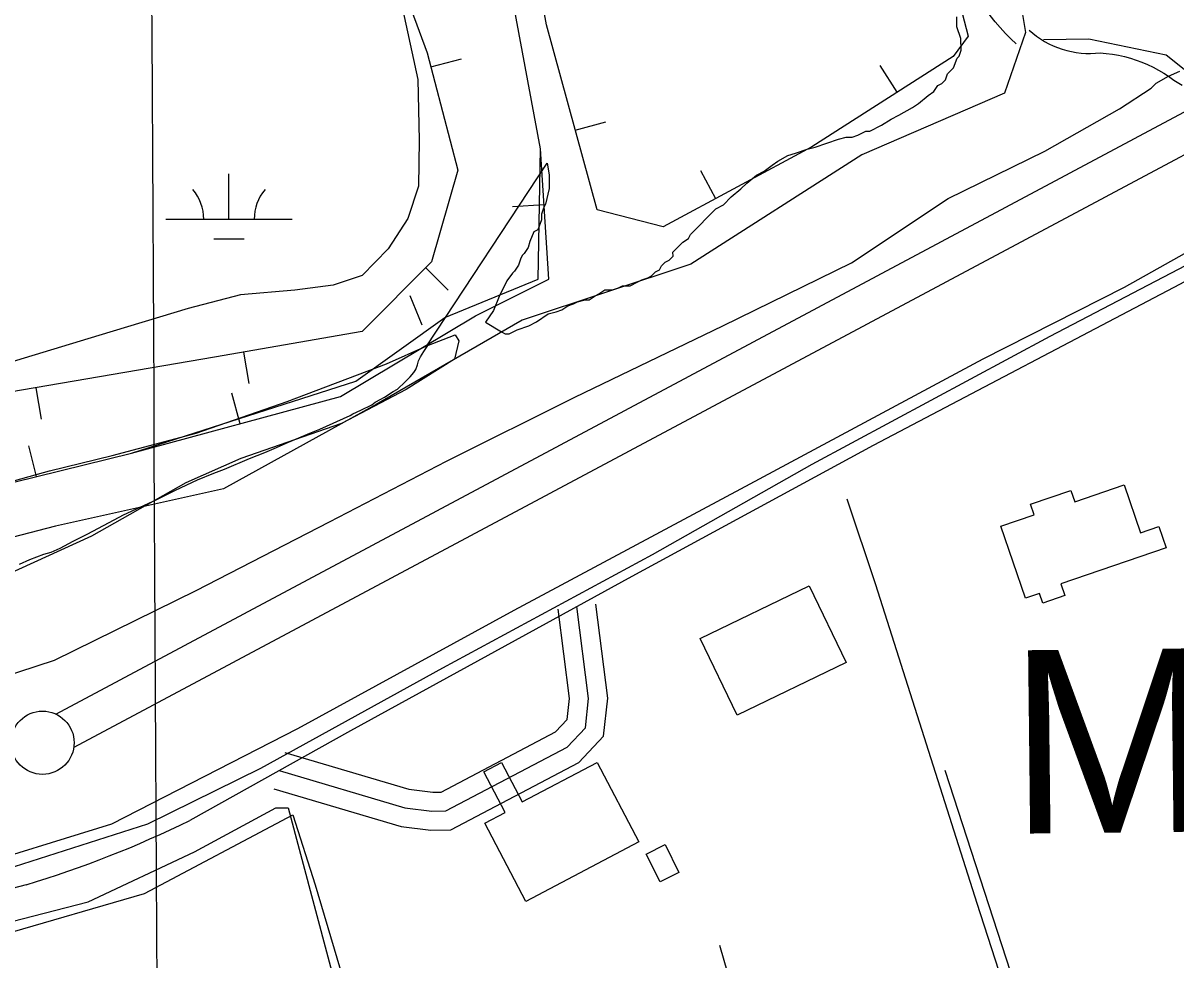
# Model space of a CAD drawing. Extents: x 3445503 to 3483459, y 540493 to 566012.
# Drawn here: x 3470635 to 3471547, y 548005 to 548746 of the extents above; entities that cross this region are included whole.
import ezdxf

# ---------------------------------------------------------------- set-up
doc = ezdxf.new("R2010")
doc.units = 0
for name, color, linetype in [('V-BLDG-OTLN', 7, 'Continuous'), ('V-BORW-LINE', 7, 'Continuous'), ('V-DTCH-CNTR', 7, 'Continuous'), ('V-GRID-MAJR', 7, 'Continuous'), ('V-LEVE-TOET', 7, 'Continuous'), ('V-ROAD-CNTR', 7, 'Continuous'), ('V-SITE-VEGE', 7, 'Continuous'), ('V-SURV-LINE', 7, 'Continuous'), ('V-TOPO-GNAM-IDEN', 7, 'Continuous'), ('V-TOPO-SHOR', 7, 'Continuous'), ('V-WETL-SWMP', 7, 'Continuous')]:
    doc.layers.add(name, color=color, linetype=linetype)

msp = doc.modelspace()

# ---------------------------------------------------------------- linework, layer by layer
at = {"layer": 'V-BLDG-OTLN'}
for points in [[(3471539.46, 548331.38), (3471456.07, 548302.85), (3471459.24, 548293.59), (3471441.94, 548287.67), (3471439.33, 548295.31), (3471428.19, 548291.5), (3471408.73, 548348.38), (3471435.08, 548357.39), (3471432.19, 548365.83), (3471464.15, 548376.77), (3471467.25, 548367.74), (3471506.31, 548381.1), (3471519.23, 548343.35), (3471533.67, 548348.29)], [(3471170.73, 548259.55), (3471257.11, 548301.27), (3471286.38, 548240.68), (3471200, 548198.96)], [(3471122.46, 548098.91), (3471033.03, 548051.75), (3471000.42, 548113.58), (3471016.61, 548122.12), (3470999.65, 548154.29), (3471013.59, 548161.65), (3471030.08, 548130.39), (3471089.37, 548161.66)], [(3471139.17, 548067.11), (3471128.11, 548089.17), (3471143.05, 548096.65), (3471154.1, 548074.59)]]:
    msp.add_lwpolyline(points, close=True, dxfattribs=at)
at = {"layer": 'V-BORW-LINE'}
for p, q in [((3470957.8, 548711.88), (3470981.98, 548718.22)), ((3471326.76, 548691.7), (3471313.28, 548712.76)), ((3471072.01, 548661.72), (3471096.12, 548668.32)), ((3471183.14, 548607.51), (3471171.29, 548629.52)), ((3471047.34, 548602.74), (3471022.39, 548601.09)), ((3470953.78, 548552.9), (3470971.46, 548535.22)), ((3470951.05, 548507.46), (3470941.52, 548530.57)), ((3470809.48, 548486.09), (3470813.78, 548461.46)), ((3470645.29, 548457.88), (3470649.51, 548433.24)), ((3470807.02, 548429.48), (3470800.49, 548453.61)), ((3470645.75, 548387.71), (3470639.78, 548411.99))]:
    msp.add_line(p, q, dxfattribs=at)
for points in [[(3470994.84, 549070.61), (3470998.88, 549072.09), (3471063.17, 549083.16), (3471141.16, 549104.65), (3471191.01, 549105.99), (3471243.74, 549106.65), (3471266.89, 549105.99), (3471291.27, 549064.3), (3471334.58, 548921.43), (3471382.95, 548736.16), (3471370.98, 548720.02), (3471259.25, 548648.47), (3471141.7, 548585.2), (3471089.27, 548598.63), (3471049.26, 548744.87), (3471017.5, 548918.42), (3470994.84, 549070.61)], [(3470552.75, 548364.85), (3470720.98, 548406.2), (3470886.39, 548450.95), (3470993.04, 548514.73), (3471051.22, 548543.85), (3471044.42, 548646.94), (3471013.27, 548815.74), (3470986.08, 548918.84), (3470951.53, 549004.37), (3470903.38, 549052.52), (3470896.58, 549035.53), (3470906.78, 548918.84), (3470916.97, 548825.94), (3470954.93, 548722.85), (3470979.28, 548629.95), (3470958.32, 548557.45), (3470903.38, 548502.5), (3470786.69, 548482.11), (3470624.69, 548454.35)], [(3470017.46, 548231.17), (3470023.12, 548176.23), (3470067.87, 548138.28), (3470147.17, 548179.63), (3470232.71, 548241.37), (3470298.41, 548282.72), (3470398.11, 548320.1), (3470552.75, 548364.85), (3470720.98, 548406.2), (3470898.56, 548463.29), (3470968.97, 548513.58), (3471042.73, 548543.76), (3471044.42, 548646.94), (3471013.27, 548815.74), (3470986.08, 548918.84), (3470975.27, 548945.59)], [(3470905.29, 548935.8), (3470906.78, 548918.84), (3470916.97, 548825.94), (3470954.93, 548722.85), (3470979.28, 548629.95), (3470958.32, 548557.45), (3470903.38, 548502.5), (3470786.69, 548482.11), (3470624.69, 548454.35), (3470491, 548427.16), (3470346.56, 548399.41), (3470208.91, 548337.66), (3470081.46, 548265.16), (3470017.46, 548231.17)]]:
    msp.add_lwpolyline(points, dxfattribs=at)
at = {"layer": 'V-DTCH-CNTR'}
for points in [[(3471438.75, 547899.31), (3471390.1, 548050), (3471309.8, 548302.07), (3471287.12, 548369.91)], [(3470491.24, 547993.97), (3470618.73, 548025.43), (3470731.19, 548057.96), (3470848.54, 548120.19), (3470866.38, 548064.97), (3470942.77, 547807.32), (3471088.77, 547849.81), (3471207.07, 547892.27)]]:
    msp.add_lwpolyline(points, dxfattribs=at)
at = {"layer": 'V-GRID-MAJR'}
msp.add_spline([(3470751.59, 545992.68), (3470719.87, 552050.56), (3470688.13, 558111.52), (3470656.4, 564172.5), (3470656.38, 564175.57)], degree=3, dxfattribs=at)
at = {"layer": 'V-LEVE-TOET'}
for points in [[(3469536.86, 547944.84), (3469676.73, 547978.89), (3469826.2, 548023.98), (3469975.7, 548063.92), (3470086.62, 548084.17), (3470169.16, 548099.03), (3470301.27, 548133.66), (3470406.26, 548168.72), (3470574.45, 548214.62), (3470660.12, 548242.42), (3470772.05, 548297.55), (3470877.53, 548351.99), (3470970.15, 548399.87), (3471071.78, 548450.4), (3471188.87, 548506.87), (3471290.51, 548556.75), (3471366.95, 548607.73), (3471443.51, 548645.15), (3471502.66, 548678.55), (3471527.71, 548694.9), (3471531.55, 548698.8), (3471541.2, 548704.37), (3471550.21, 548708.32)], [(3471621.02, 548601.63), (3471506.17, 548537.23), (3471394.37, 548480.6), (3471210.12, 548381.59), (3471023.56, 548281.79), (3470852.43, 548188.31), (3470705.16, 548112.82), (3470583.91, 548075.47), (3470376.1, 548018.86), (3470220.02, 547980.46), (3470057.76, 547940.46), (3469854.51, 547893.95), (3469668.32, 547845.25), (3469503.77, 547801.36), (3469347.73, 547757.54), (3469274.37, 547733.74)]]:
    msp.add_lwpolyline(points, dxfattribs=at)
at = {"layer": 'V-ROAD-CNTR'}
for points in [[(3470609.34, 549178.78), (3470731.94, 549144.52), (3470792.1, 549122.6), (3470882.29, 549123.49), (3471043.72, 549132.43), (3471172.07, 549152.89), (3471309.16, 549123.82), (3471342.72, 549053.85), (3471366.49, 548946.78), (3471382.66, 548855.83), (3471404.3, 548785.47), (3471424.41, 548761.15), (3471428.27, 548739), (3471411.69, 548690.84), (3471298.72, 548642.18), (3471163.56, 548555.78), (3471030.01, 548511.4), (3470914.64, 548444.81), (3470793.79, 548377.92), (3470660.77, 548348.58), (3470468.6, 548298.69)], [(3472123.2, 548858.85), (3471783.95, 548669.49), (3471550.54, 548539.86), (3471307.8, 548412.27), (3471116.78, 548308.71), (3470894.25, 548186.62), (3470767.24, 548115.83)], [(3471420.9, 548729.92), (3471416.62, 548733.9), (3471412.29, 548738.25), (3471408.12, 548742.77), (3471404.14, 548747.44), (3471400.34, 548752.27), (3471396.73, 548757.23), (3471393.31, 548762.34), (3471390.09, 548767.57), (3471387.08, 548772.92), (3471384.28, 548778.39), (3471381.69, 548783.96), (3471379.31, 548789.62), (3471377.16, 548795.37), (3471375.2, 548801.31), (3471371.47, 548815.01)], [(3471431.12, 548740.9), (3471433.99, 548738.41), (3471437, 548736.07), (3471440.12, 548733.9), (3471443.36, 548731.9), (3471446.7, 548730.08), (3471450.13, 548728.44), (3471453.65, 548726.99), (3471457.24, 548725.72), (3471460.89, 548724.66), (3471464.6, 548723.79), (3471468.35, 548723.12), (3471472.12, 548722.65), (3471475.92, 548722.39), (3471479.72, 548722.33), (3471483.53, 548722.48), (3471487.31, 548722.83), (3471492.15, 548722.42), (3471496.96, 548721.79), (3471501.73, 548720.94), (3471506.47, 548719.88), (3471511.15, 548718.62), (3471515.76, 548717.14), (3471520.31, 548715.45), (3471524.77, 548713.57), (3471529.14, 548711.49), (3471533.41, 548709.21), (3471537.58, 548706.74), (3471541.2, 548704.37), (3471545.55, 548701.27), (3471552.26, 548697.33)], [(3471731.42, 548640.31), (3471711.75, 548661.66), (3471656.15, 548661.92), (3471596.57, 548675.73), (3471539.45, 548721.07), (3471478.44, 548733.67), (3471442.42, 548733.22)], [(3470833.66, 548140.85), (3470934.22, 548111.01), (3470957.76, 548108.11), (3470973.53, 548108.31), (3471074.97, 548161.56), (3471094.43, 548182.46), (3471097.74, 548212.44), (3471088.2, 548286.78)], [(3470837.92, 548155.23), (3470937.29, 548125.75), (3470958.59, 548123.12), (3470969.74, 548123.27), (3471065.73, 548173.65), (3471080.06, 548189.05), (3471082.64, 548212.31), (3471073.32, 548284.87)], [(3470842.19, 548169.61), (3470940.36, 548140.48), (3470959.42, 548138.14), (3470965.96, 548138.22), (3471056.5, 548185.75), (3471065.7, 548195.63), (3471067.53, 548212.18), (3471058.45, 548282.96)], [(3470637.6, 548064.82), (3470390.49, 548000.16), (3470149.97, 547942.99), (3469855.53, 547866.53), (3469723.09, 547829.08), (3469653.16, 547811.03), (3469332.18, 547700.59), (3469011.5, 547584.91), (3468926.89, 547558.32), (3468816.91, 547519)]]:
    msp.add_lwpolyline(points, dxfattribs=at)
msp.add_arc((3470392.26, 548878.53), 849.89, 286.77806, 296.18082, dxfattribs=at)
at = {"layer": 'V-SITE-VEGE'}
for points in [[(3471073.78, 548525.88), (3471079.96, 548527.48), (3471083.06, 548527.5), (3471087.68, 548530.63), (3471090.77, 548532.2), (3471095.39, 548535.34), (3471101.58, 548535.39), (3471106.21, 548536.97), (3471109.29, 548538.55), (3471115.49, 548538.59), (3471121.66, 548541.74), (3471124.74, 548543.31), (3471129.37, 548544.9), (3471132.46, 548546.47), (3471135.53, 548549.59), (3471138.61, 548551.17), (3471140.14, 548554.27), (3471143.21, 548557.4), (3471146.29, 548558.97), (3471149.37, 548562.09), (3471149.34, 548565.19), (3471157.02, 548572.99), (3471161.64, 548576.12), (3471163.17, 548579.23), (3471183.13, 548599.52), (3471189.3, 548602.66), (3471195.45, 548608.91), (3471203.14, 548615.16), (3471207.75, 548619.84), (3471215.44, 548626.1), (3471221.61, 548629.24), (3471227.76, 548633.94), (3471232.38, 548637.07), (3471240.09, 548641.78), (3471246.27, 548643.37), (3471255.54, 548646.54), (3471261.72, 548648.14), (3471280.25, 548654.48), (3471286.43, 548656.08), (3471291.07, 548656.12), (3471295.7, 548657.7), (3471301.87, 548660.85), (3471304.97, 548660.87), (3471314.22, 548665.59), (3471321.93, 548670.3), (3471328.1, 548673.44), (3471338.88, 548679.72), (3471343.5, 548682.85), (3471351.2, 548689.11), (3471355.82, 548692.24), (3471358.88, 548696.91), (3471361.96, 548698.48), (3471365.03, 548701.6), (3471366.54, 548706.26), (3471371.15, 548710.94), (3471374.19, 548718.71), (3471375.72, 548720.27), (3471377.23, 548724.93), (3471377.16, 548734.22), (3471373.99, 548743.48), (3471373.93, 548751.22)], [(3470632.33, 548318.58), (3470640.47, 548322.18), (3470651.7, 548326.46), (3470657.43, 548327.83), (3470664.47, 548330.98), (3470674.8, 548336.58), (3470686.02, 548342.19), (3470703.39, 548351.38), (3470714.61, 548357.43), (3470741.01, 548369.57), (3470755.31, 548376.74), (3470764.76, 548381.24), (3470773.34, 548385.06), (3470786.11, 548390.46), (3470794.7, 548393.62), (3470814.29, 548401.95), (3470826.39, 548406.68), (3470833.87, 548409.83), (3470845.1, 548415), (3470863.36, 548422.65), (3470869.97, 548425.13), (3470893.95, 548435.92), (3470896.15, 548437.26), (3470902.53, 548440.18), (3470911.11, 548444.45), (3470913.74, 548446.46), (3470918.14, 548448.92), (3470921.22, 548450.49), (3470928.03, 548454.96), (3470931.54, 548456.97), (3470933.08, 548458.53), (3470935.93, 548460.98), (3470941.41, 548466.55), (3470944.47, 548470.1), (3470946, 548472.33), (3470947.29, 548476.09), (3470948.15, 548479.19), (3470949.67, 548482.51), (3470952.29, 548486.73), (3470956, 548492.06), (3470954.6, 548491.02), (3471049.69, 548635.62), (3471051.31, 548626.34), (3471051.39, 548615.51), (3471048.4, 548603.09), (3471046.87, 548599.98), (3471045.36, 548595.33), (3471045.4, 548590.68), (3471042.36, 548582.92), (3471039.28, 548581.34), (3471036.24, 548573.58), (3471034.73, 548568.92), (3471031.67, 548564.25), (3471030.14, 548562.69), (3471028.61, 548559.58), (3471027.1, 548554.93), (3471024.04, 548550.26), (3471022.5, 548548.7), (3471017.91, 548542.46), (3471011.81, 548530.03), (3471007.26, 548519.16), (3471001.14, 548509.82), (3471013.58, 548502.18), (3471016.69, 548500.65), (3471019.79, 548500.68), (3471025.96, 548503.82), (3471035.22, 548506.99), (3471041.39, 548510.14), (3471050.63, 548516.4), (3471056.81, 548518), (3471061.45, 548519.59), (3471066.07, 548522.72), (3471070.7, 548524.3), (3471073.78, 548525.88)]]:
    msp.add_lwpolyline(points, dxfattribs=at)
at = {"layer": 'V-SURV-LINE'}
for points in [[(3470661.21, 548199.88), (3472414.54, 549135.64)], [(3470661.21, 548199.88), (3472414.54, 549135.64)], [(3472428.65, 549109.16), (3470675.31, 548173.4)], [(3472428.65, 549109.16), (3470675.31, 548173.4)]]:
    msp.add_lwpolyline(points, dxfattribs=at)
msp.add_circle((3470650.63, 548177.23), 25, dxfattribs=at)
at = {"layer": 'V-TOPO-SHOR'}
for p, q in [((3471631.94, 547333.87), (3471364.7, 548155.39)), ((3471354.8, 547437.8), (3471186.54, 548016.82))]:
    msp.add_line(p, q, dxfattribs=at)
for points in [[(3469545.71, 547783.89), (3469673.91, 547823.61), (3469843.85, 547872.19), (3470015.35, 547918.45), (3470189.19, 547962.41), (3470356.85, 548005.54), (3470562.37, 548058.27), (3470733.8, 548113.05), (3470823.26, 548157.11), (3470967.4, 548236.45), (3471133.14, 548326.02), (3471259.54, 548397.47), (3471447.64, 548498.83), (3471614.95, 548586.09), (3471676.54, 548629.16), (3471699.32, 548641.99)], [(3470513.48, 548006.93), (3470686.7, 548051.47), (3470770.83, 548091.06), (3470835.16, 548125.7), (3470845.06, 548125.7), (3470929.19, 547808.97)]]:
    msp.add_lwpolyline(points, dxfattribs=at)
at = {"layer": 'V-WETL-SWMP'}
for p, q in [((3470798.1, 548591.17), (3470798.1, 548627.17)), ((3470748.1, 548591.17), (3470848.1, 548591.17)), ((3470786.1, 548575.74), (3470810.1, 548575.74))]:
    msp.add_line(p, q, dxfattribs=at)
for points in [[(3470929.73, 548783.46), (3470947.39, 548701.74), (3470948.56, 548653.9), (3470948.06, 548617.52), (3470939.56, 548591.74), (3470923.93, 548567.89), (3470903.53, 548546.77), (3470880.66, 548539.07), (3470850.24, 548535.28), (3470807.16, 548531.37), (3470765.72, 548520.76), (3470695.11, 548499.24), (3470621.33, 548476.91)], [(3470617.34, 548381.57), (3470656.01, 548392.16), (3470705.74, 548404.42), (3470772.04, 548421.95), (3470844.21, 548447.04), (3470922.67, 548476.93), (3470954.6, 548491.02), (3470977.07, 548499.9), (3470979.87, 548495.17), (3470976.43, 548480.52), (3470938.26, 548456.48), (3470887.06, 548429.58), (3470807.4, 548402.06), (3470764.05, 548382.73), (3470689.25, 548340.62), (3470619.5, 548308.82)]]:
    msp.add_lwpolyline(points, dxfattribs=at)
for centre, start, end in [((3470742.86, 548591.64), 359.22818, 40.77184), ((3470853.34, 548591.64), 139.22818, 180.77183)]:
    msp.add_arc(centre, 35.25, start, end, dxfattribs=at)

# ---------------------------------------------------------------- texts
at = {"layer": 'V-TOPO-GNAM-IDEN'}
msp.add_text('Miles', height=145, rotation=0.64184, dxfattribs=at).set_placement((3471415.98, 548105.23))

doc.saveas('drawing.dxf')
